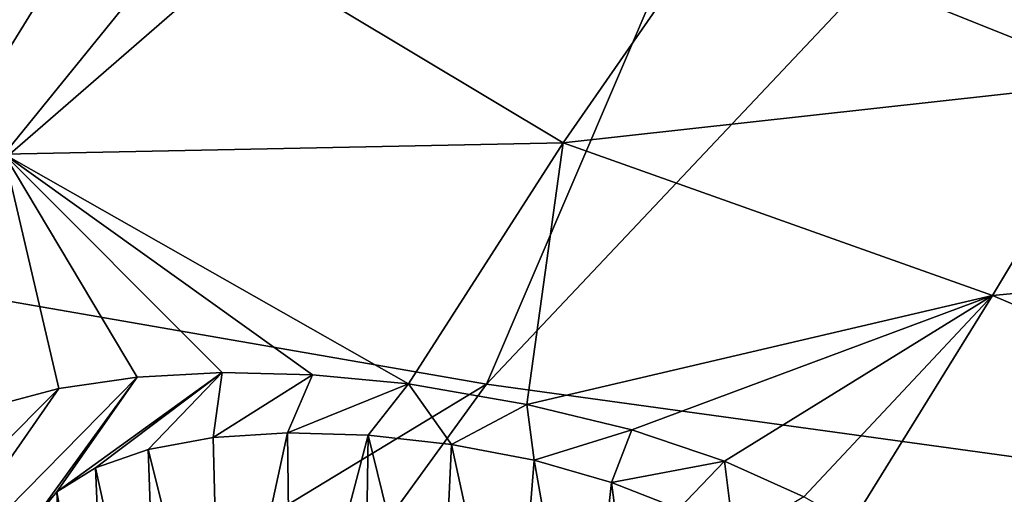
# Model space of a CAD drawing. Header units: metres. Extents: x -106 to 264, y -111 to 81.
# Tile 359 of 549: x 185.31 to 189.08, y 15.43 to 17.24. Entities that reach past the tile are written whole.
import ezdxf

# ---------------------------------------------------------------- set-up
doc = ezdxf.new("R2010")
doc.units = ezdxf.units.M
doc.layers.add('solid_20422013', color=7, linetype='CONTINUOUS')

msp = doc.modelspace()

# ---------------------------------------------------------------- linework, layer by layer
at = {"layer": 'solid_20422013'}
for points in [[(185.529938, 20.506741, 224.918991), (180.343979, 17.278784, 229.798889), (182.470581, 16.736795, 231.304321)], [(187.107803, 20.117807, 225.999298), (185.529938, 20.506741, 224.918991), (182.470581, 16.736795, 231.304321)], [(187.107803, 20.117807, 225.999298), (182.470581, 16.736795, 231.304321), (184.726761, 16.258686, 232.632324)], [(188.776306, 19.775019, 226.951431), (187.107803, 20.117807, 225.999298), (184.726761, 16.258686, 232.632324)], [(188.776306, 19.775019, 226.951431), (184.726761, 16.258686, 232.632324), (187.09584, 15.847991, 233.773071)], [(190.523727, 19.480785, 227.768692), (188.776306, 19.775019, 226.951431), (187.09584, 15.847991, 233.773071)], [(190.523727, 19.480785, 227.768692), (187.09584, 15.847991, 233.773071), (189.560303, 15.507747, 234.71814)], [(189.968781, 17.777838, 157.323303), (189.52803, 17.009031, 159.517456), (187.983093, 17.628159, 158.566849)], [(185.972076, 17.622681, 159.470749), (185.247604, 16.729324, 161.85376), (183.808136, 17.580442, 160.543701)], [(185.972076, 17.622681, 159.470749), (187.389786, 16.772614, 160.91568), (185.247604, 16.729324, 161.85376)], [(185.972076, 17.622681, 159.470749), (187.983093, 17.628159, 158.566849), (187.389786, 16.772614, 160.91568)], [(189.52803, 17.009031, 159.517456), (187.389786, 16.772614, 160.91568), (187.983093, 17.628159, 158.566849)], [(189.52803, 17.009031, 159.517456), (189.034927, 16.187355, 161.750443), (187.389786, 16.772614, 160.91568)], [(191.103043, 16.383017, 160.594864), (189.034927, 16.187355, 161.750443), (189.52803, 17.009031, 159.517456)], [(185.247604, 16.729324, 161.85376), (187.389786, 16.772614, 160.91568), (186.797409, 15.849249, 163.306564)], [(187.250656, 15.769987, 163.338943), (186.797409, 15.849249, 163.306564), (187.389786, 16.772614, 160.91568)], [(189.034927, 16.187355, 161.750443), (187.250656, 15.769987, 163.338943), (187.389786, 16.772614, 160.91568)], [(185.457672, 15.831779, 163.808609), (185.20163, 15.763884, 164.050674), (185.247604, 16.729324, 161.85376)], [(186.428894, 15.883251, 163.35405), (185.247604, 16.729324, 161.85376), (186.797409, 15.849249, 163.306564)], [(185.757401, 15.874909, 163.606186), (185.457672, 15.831779, 163.808609), (185.247604, 16.729324, 161.85376)], [(186.083878, 15.892225, 163.452881), (185.757401, 15.874909, 163.606186), (185.247604, 16.729324, 161.85376)], [(186.428894, 15.883251, 163.35405), (186.083878, 15.892225, 163.452881), (185.247604, 16.729324, 161.85376)], [(191.103043, 16.383017, 160.594864), (190.649475, 15.499067, 162.960114), (189.034927, 16.187355, 161.750443)], [(187.09584, 15.847991, 233.773071), (184.726761, 16.258686, 232.632324), (181.244278, 12.29898, 238.393173)], [(189.034927, 16.187355, 161.750443), (187.652771, 15.672316, 163.436218), (187.250656, 15.769987, 163.338943)], [(189.034927, 16.187355, 161.750443), (188.007523, 15.552822, 163.604645), (187.652771, 15.672316, 163.436218)], [(189.034927, 16.187355, 161.750443), (188.311188, 15.416255, 163.833374), (188.007523, 15.552822, 163.604645)], [(189.034927, 16.187355, 161.750443), (188.493484, 15.312866, 164.023071), (188.311188, 15.416255, 163.833374)], [(190.649475, 15.499067, 162.960114), (188.493484, 15.312866, 164.023071), (189.034927, 16.187355, 161.750443)], [(185.450272, 15.435489, 164.700943), (185.757401, 15.874909, 163.606186), (186.083878, 15.892225, 163.452881)], [(185.598694, 15.526657, 164.446335), (185.450272, 15.435489, 164.700943), (186.083878, 15.892225, 163.452881)], [(185.800095, 15.597001, 164.220795), (185.598694, 15.526657, 164.446335), (186.083878, 15.892225, 163.452881)], [(186.048416, 15.643405, 164.033417), (185.800095, 15.597001, 164.220795), (186.083878, 15.892225, 163.452881)], [(186.048416, 15.643405, 164.033417), (186.083878, 15.892225, 163.452881), (186.428894, 15.883251, 163.35405)], [(186.048416, 15.643405, 164.033417), (186.428894, 15.883251, 163.35405), (186.333145, 15.661924, 163.893921)], [(186.333145, 15.661924, 163.893921), (186.428894, 15.883251, 163.35405), (186.797409, 15.849249, 163.306564)], [(187.09584, 15.847991, 233.773071), (181.244278, 12.29898, 238.393173), (184.160324, 11.802539, 239.772095)], [(189.560303, 15.507747, 234.71814), (187.09584, 15.847991, 233.773071), (184.160324, 11.802539, 239.772095)], [(185.757401, 15.874909, 163.606186), (184.837555, 14.938558, 166.003418), (185.457672, 15.831779, 163.808609)], [(185.359253, 15.324987, 164.977661), (184.837555, 14.938558, 166.003418), (185.757401, 15.874909, 163.606186)], [(185.450272, 15.435489, 164.700943), (185.359253, 15.324987, 164.977661), (185.757401, 15.874909, 163.606186)], [(186.64296, 15.652119, 163.809921), (186.333145, 15.661924, 163.893921), (186.797409, 15.849249, 163.306564)], [(186.96254, 15.617235, 163.787811), (186.64296, 15.652119, 163.809921), (186.797409, 15.849249, 163.306564)], [(186.96254, 15.617235, 163.787811), (186.797409, 15.849249, 163.306564), (187.250656, 15.769987, 163.338943)], [(185.457672, 15.831779, 163.808609), (184.837555, 14.938558, 166.003418), (184.733078, 15.104958, 165.670959)], [(185.457672, 15.831779, 163.808609), (184.733078, 15.104958, 165.670959), (185.20163, 15.763884, 164.050674)], [(187.278549, 15.556032, 163.82869), (186.96254, 15.617235, 163.787811), (187.250656, 15.769987, 163.338943)], [(187.278549, 15.556032, 163.82869), (187.250656, 15.769987, 163.338943), (187.652771, 15.672316, 163.436218)], [(186.077942, 14.485108, 163.651321), (186.048416, 15.643405, 164.033417), (186.333145, 15.661924, 163.893921)], [(186.347336, 14.530637, 163.528076), (186.077942, 14.485108, 163.651321), (186.333145, 15.661924, 163.893921)], [(186.347336, 14.530637, 163.528076), (186.333145, 15.661924, 163.893921), (186.64296, 15.652119, 163.809921)], [(187.574463, 15.471257, 163.930969), (187.278549, 15.556032, 163.82869), (187.652771, 15.672316, 163.436218)], [(187.574463, 15.471257, 163.930969), (187.652771, 15.672316, 163.436218), (188.007523, 15.552822, 163.604645)], [(186.077942, 14.485108, 163.651321), (185.800095, 15.597001, 164.220795), (186.048416, 15.643405, 164.033417)], [(186.625793, 14.553652, 163.461197), (186.347336, 14.530637, 163.528076), (186.64296, 15.652119, 163.809921)], [(186.91275, 14.555537, 163.447174), (186.625793, 14.553652, 163.461197), (186.64296, 15.652119, 163.809921)], [(186.91275, 14.555537, 163.447174), (186.64296, 15.652119, 163.809921), (186.96254, 15.617235, 163.787811)], [(187.196671, 14.536219, 163.486603), (186.91275, 14.555537, 163.447174), (186.96254, 15.617235, 163.787811)], [(187.196671, 14.536219, 163.486603), (186.96254, 15.617235, 163.787811), (187.278549, 15.556032, 163.82869)], [(185.841751, 14.419579, 163.823792), (185.598694, 15.526657, 164.446335), (185.800095, 15.597001, 164.220795)], [(186.077942, 14.485108, 163.651321), (185.841751, 14.419579, 163.823792), (185.800095, 15.597001, 164.220795)], [(187.466156, 14.496469, 163.577881), (187.196671, 14.536219, 163.486603), (187.278549, 15.556032, 163.82869)], [(187.466156, 14.496469, 163.577881), (187.278549, 15.556032, 163.82869), (187.574463, 15.471257, 163.930969)], [(187.832626, 15.370441, 164.08725), (187.574463, 15.471257, 163.930969), (188.007523, 15.552822, 163.604645)], [(188.0448, 15.256558, 164.288696), (187.832626, 15.370441, 164.08725), (188.007523, 15.552822, 163.604645)], [(188.0448, 15.256558, 164.288696), (188.007523, 15.552822, 163.604645), (188.311188, 15.416255, 163.833374)], [(189.560303, 15.507747, 234.71814), (184.160324, 11.802539, 239.772095), (187.189865, 11.391417, 240.914032)], [(185.649063, 14.336912, 164.037964), (185.450272, 15.435489, 164.700943), (185.598694, 15.526657, 164.446335)], [(185.841751, 14.419579, 163.823792), (185.649063, 14.336912, 164.037964), (185.598694, 15.526657, 164.446335)], [(192.101944, 15.240468, 235.460526), (189.560303, 15.507747, 234.71814), (187.189865, 11.391417, 240.914032)], [(187.710403, 14.437888, 163.717346), (187.466156, 14.496469, 163.577881), (187.574463, 15.471257, 163.930969)], [(187.710403, 14.437888, 163.717346), (187.574463, 15.471257, 163.930969), (187.832626, 15.370441, 164.08725)], [(190.649475, 15.499067, 162.960114), (190.150894, 14.555703, 165.375305), (188.493484, 15.312866, 164.023071)], [(185.508301, 14.240724, 164.284485), (185.359253, 15.324987, 164.977661), (185.450272, 15.435489, 164.700943)], [(185.649063, 14.336912, 164.037964), (185.508301, 14.240724, 164.284485), (185.450272, 15.435489, 164.700943)]]:
    msp.add_3dface(points, dxfattribs=at)

doc.saveas('drawing.dxf')
